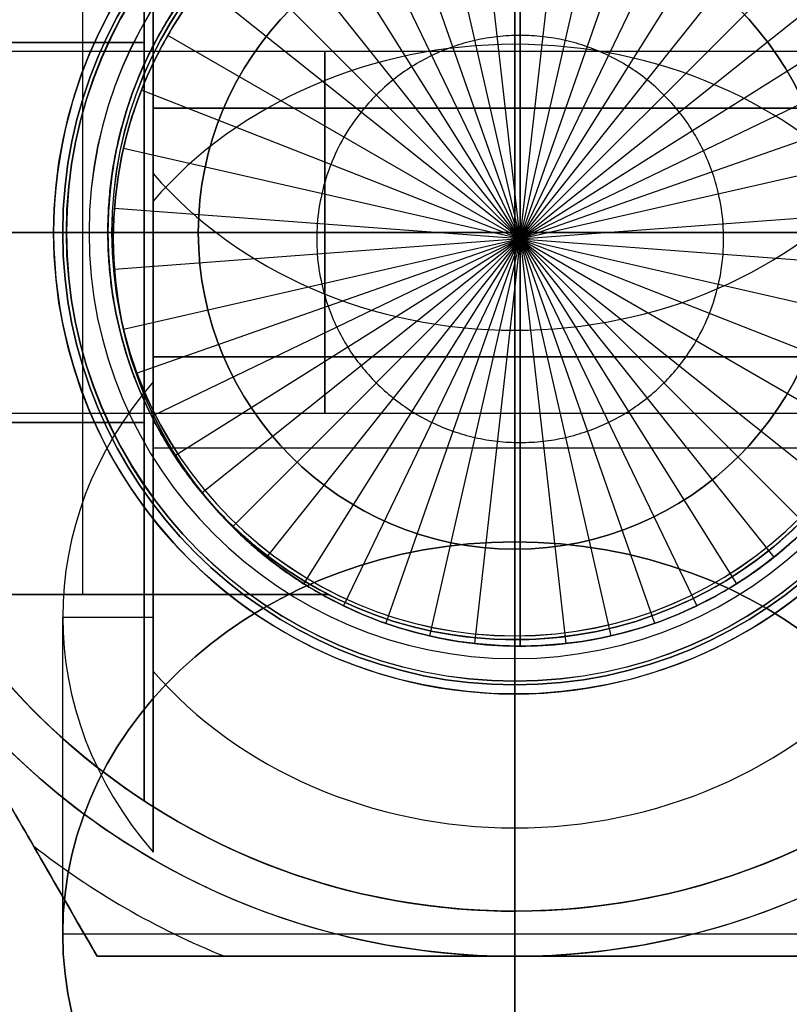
# Model space of a CAD drawing. Header units: millimetres. Extents: x -83 to 676, y -83 to 676.
# Tile 624 of 656: x 291.02 to 299.54, y 556.97 to 567.85. Entities that reach past the tile are written whole.
import ezdxf

# ---------------------------------------------------------------- set-up
doc = ezdxf.new("R2010")
doc.units = ezdxf.units.MM
doc.header["$MEASUREMENT"] = 0
doc.layers.add('IGES level 0', color=7, linetype='Continuous', true_color=0xff7878)

msp = doc.modelspace()

# ---------------------------------------------------------------- linework, layer by layer
at = {"layer": 'IGES level 0', "color": 32, "true_color": 0xba6600}
for p, q in [((296.5, 562.08, 92.623), (296.5, 573.08, 73.571)), ((296.5, 564.42, 68.571), (296.5, 573.08, 73.571)), ((296.5, 573.08, 73.571), (296.5, 562.08, 92.623)), ((292.5, 571.348, 72.571), (292.5, 563.848, 85.561)), ((292.5, 566.152, 69.571), (292.5, 571.348, 72.571)), ((292.5, 571.348, 72.571), (292.5, 566.152, 69.571)), ((292.5, 563.848, 85.561), (292.5, 571.348, 72.571)), ((292.5, 568.75, 71.071), (292.5, 566.875, 74.318)), ((292.5, 567.219, 78.847), (292.5, 567.598, 79.066)), ((300.5, 566.875, 74.318), (292.5, 566.875, 74.318)), ((292.5, 566.875, 74.318), (300.5, 566.875, 74.318)), ((292.5, 558.652, 82.561), (292.5, 566.152, 69.571)), ((292.5, 566.152, 69.571), (292.5, 558.652, 82.561)), ((296.5, 564.42, 68.571), (296.5, 553.42, 87.623)), ((296.5, 553.42, 87.623), (296.5, 564.42, 68.571)), ((292.5, 564.125, 79.082), (292.5, 561.25, 84.061)), ((292.5, 564.125, 79.082), (300.5, 564.125, 79.082)), ((300.5, 564.125, 79.082), (292.5, 564.125, 79.082)), ((292.5, 558.652, 82.561), (292.5, 563.848, 85.561)), ((292.5, 563.848, 85.561), (292.5, 558.652, 82.561)), ((300.5, 563.118, 75.325), (292.5, 563.118, 75.325)), ((292.5, 562.402, 76.066), (292.5, 562.781, 76.285)), ((296.5, 553.42, 87.623), (296.5, 562.08, 92.623)), ((291.5, 557.75, 90.123), (291.5, 561.25, 84.061)), ((291.5, 561.25, 84.061), (292.5, 561.25, 84.061)), ((291.5, 557.75, 90.123), (301.5, 557.75, 90.123))]:
    msp.add_line(p, q, dxfattribs=at)
at = {"layer": 'IGES level 0', "color": 254, "true_color": 0xcad1ee}
for p, q in [((296.5, 558, 65.2), (296.5, 573, 65.2)), ((292.4, 559.22, 65.2), (292.4, 571.78, 65.2)), ((292.4, 571.78, 65.2), (292.4, 559.22, 65.2)), ((292.4, 571.78, 74.84), (292.4, 566.475, 74.84)), ((296.56, 569.929, 61.2), (296.56, 565.429, 63.904)), ((296.56, 565.429, 63.904), (296.56, 569.929, 61.2)), ((296.56, 565.429, 63.904), (295.558, 569.816, 61.2)), ((296.56, 565.429, 63.904), (296.056, 569.9, 61.2)), ((296.56, 565.429, 63.904), (297.063, 569.9, 61.2)), ((296.56, 565.429, 63.904), (297.561, 569.816, 61.2)), ((296.56, 565.429, 63.904), (295.073, 569.676, 61.2)), ((296.56, 565.429, 63.904), (298.046, 569.676, 61.2)), ((296.56, 565.429, 63.904), (294.607, 569.483, 61.2)), ((296.56, 565.429, 63.904), (298.512, 569.483, 61.2)), ((296.56, 565.429, 63.904), (294.165, 569.239, 61.2)), ((296.56, 565.429, 63.904), (298.954, 569.239, 61.2)), ((296.56, 565.429, 63.904), (293.754, 568.947, 61.2)), ((296.56, 565.429, 63.904), (299.365, 568.947, 61.2)), ((296.56, 565.429, 63.904), (293.378, 568.61, 61.2)), ((296.56, 565.429, 63.904), (299.742, 568.61, 61.2)), ((296.56, 565.429, 63.904), (293.041, 568.234, 61.2)), ((296.56, 565.429, 63.904), (300.078, 568.234, 61.2)), ((296.56, 565.429, 63.904), (300.37, 567.823, 61.2)), ((296.56, 565.429, 63.904), (292.662, 567.679, 61.2)), ((292.4, 567.6, 76.7), (289.3, 567.6, 76.7)), ((289.3, 567.6, 76.7), (292.4, 567.6, 76.7)), ((296.56, 565.429, 63.904), (300.614, 567.381, 61.2)), ((296.56, 565.429, 63.904), (292.371, 567.073, 61.2)), ((296.56, 565.429, 63.904), (300.807, 566.915, 61.2)), ((296.56, 565.429, 63.904), (292.172, 566.43, 61.2)), ((296.56, 565.429, 63.904), (300.947, 566.43, 61.2)), ((296.56, 565.429, 63.904), (292.072, 565.765, 61.2)), ((296.56, 565.429, 63.904), (301.047, 565.765, 61.2)), ((289, 565.5, 53.2), (292.06, 565.5, 53.2)), ((292.4, 565.5, 74.6), (289, 565.5, 74.6)), ((292.4, 565.5, 78.8), (289.029, 565.5, 78.8)), ((291.5, 565.5, 58.2), (291.5, 565.5, 42.2)), ((291.5, 565.5, 42.2), (293, 565.5, 42.2)), ((291.5, 565.5, 58.2), (293, 565.5, 58.2)), ((291.5, 565.5, 42.2), (291.5, 565.5, 58.2)), ((292.4, 565.5, 65.2), (300.6, 565.5, 65.2)), ((292.4, 565.5, 65.2), (292.4, 565.5, 74.6)), ((292.4, 565.5, 78.8), (292.4, 565.5, 84.48)), ((293, 565.5, 42.2), (293, 565.5, 58.2)), ((293, 565.5, 58.2), (293, 565.5, 42.2)), ((292.06, 565.429, 53.2), (292.06, 565.429, 61.2)), ((296.56, 565.429, 63.904), (292.072, 565.092, 61.2)), ((296.56, 565.429, 63.904), (292.172, 564.427, 61.2)), ((296.56, 565.429, 63.904), (292.312, 563.942, 61.2)), ((296.56, 565.429, 63.904), (292.505, 563.476, 61.2)), ((296.56, 565.429, 63.904), (292.749, 563.034, 61.2)), ((296.56, 565.429, 63.904), (293.041, 562.623, 61.2)), ((296.56, 565.429, 63.904), (293.378, 562.247, 61.2)), ((296.56, 565.429, 63.904), (293.754, 561.91, 61.2)), ((296.56, 565.429, 63.904), (294.165, 561.618, 61.2)), ((296.56, 565.429, 63.904), (294.607, 561.374, 61.2)), ((296.56, 565.429, 63.904), (295.073, 561.181, 61.2)), ((296.56, 565.429, 63.904), (295.558, 561.041, 61.2)), ((296.56, 565.429, 63.904), (296.056, 560.957, 61.2)), ((296.56, 565.429, 63.904), (296.56, 560.929, 61.2)), ((296.56, 565.429, 63.904), (297.063, 560.957, 61.2)), ((296.56, 565.429, 63.904), (297.561, 561.041, 61.2)), ((296.56, 565.429, 63.904), (298.046, 561.181, 61.2)), ((296.56, 565.429, 63.904), (298.512, 561.374, 61.2)), ((296.56, 565.429, 63.904), (298.954, 561.618, 61.2)), ((296.56, 565.429, 63.904), (299.365, 561.91, 61.2)), ((296.56, 565.429, 63.904), (299.742, 562.247, 61.2)), ((296.56, 565.429, 63.904), (300.078, 562.623, 61.2)), ((296.56, 565.429, 63.904), (300.457, 563.179, 61.2)), ((296.56, 565.429, 63.904), (300.749, 563.784, 61.2)), ((296.56, 565.429, 63.904), (300.947, 564.427, 61.2)), ((296.56, 565.429, 63.904), (301.047, 565.092, 61.2)), ((296.56, 560.929, 61.2), (296.56, 565.429, 63.904)), ((292.4, 564.525, 74.84), (292.4, 559.22, 74.84)), ((289.3, 563.4, 76.7), (292.4, 563.4, 76.7)), ((292.4, 563.4, 76.7), (289.3, 563.4, 76.7)), ((296.5, 560.5, 42.2), (296.5, 562, 42.2)), ((296.5, 560.5, 58.2), (296.5, 562, 58.2)), ((296.5, 562, 58.2), (296.5, 562, 42.2)), ((296.5, 558, 53.2), (296.5, 560.929, 53.2)), ((296.56, 560.929, 61.2), (296.56, 560.929, 53.2)), ((296.56, 560.929, 53.2), (296.56, 560.929, 61.2)), ((296.5, 560.5, 58.2), (296.5, 560.5, 42.2)), ((292.4, 559.22, 65.2), (292.4, 559.22, 78.2)), ((292.4, 559.22, 65.2), (292.4, 559.22, 78.2)), ((296.5, 558, 53.2), (296.5, 558, 65.2)), ((296.5, 558, 65.2), (296.5, 558, 53.2))]:
    msp.add_line(p, q, dxfattribs=at)
at = {"layer": 'IGES level 0', "color": 171, "true_color": 0x6666ff}
for p, q in [((301.3, 567.5, 76.7), (287.5, 567.5, 76.7)), ((301.3, 565.5, 74.7), (287.5, 565.5, 74.7)), ((287.5, 565.5, 78.7), (301.3, 565.5, 78.7)), ((287.5, 565.5, 74.7), (301.3, 565.5, 74.7)), ((301.3, 565.5, 78.7), (287.5, 565.5, 78.7)), ((301.3, 563.5, 76.7), (287.5, 563.5, 76.7))]:
    msp.add_line(p, q, dxfattribs=at)
at = {"layer": 'IGES level 0', "color": 124, "true_color": 0x1aa180}
for p, q in [((291.574, 566.82, 45.8), (291.574, 566.82, 47)), ((291.574, 566.82, 47), (291.574, 566.82, 45.8)), ((295.18, 560.574, 45.8), (295.18, 560.574, 47))]:
    msp.add_line(p, q, dxfattribs=at)
at = {"layer": 'IGES level 0', "color": 214, "true_color": 0x990099}
for p, q in [((291.881, 557.5, 50.7), (287.262, 565.5, 50.7)), ((288.5, 565.5, 53.2), (291.541, 565.5, 53.2)), ((288.5, 565.5, 48.2), (291.541, 565.5, 48.2)), ((292.041, 565.5, 52.7), (291.541, 565.5, 53.2)), ((291.541, 565.5, 48.2), (292.041, 565.5, 48.7)), ((292.041, 565.5, 48.7), (291.541, 565.5, 48.2)), ((291.541, 565.5, 53.2), (292.041, 565.5, 52.7)), ((292.041, 565.5, 48.7), (292.041, 565.5, 52.7)), ((292.041, 565.5, 52.7), (292.041, 565.5, 48.7)), ((296.5, 561.042, 48.7), (296.5, 560.541, 48.2)), ((296.5, 561.042, 52.7), (296.5, 561.042, 48.7)), ((296.5, 560.541, 53.2), (296.5, 561.042, 52.7)), ((296.5, 557.5, 48.2), (296.5, 560.541, 48.2)), ((296.5, 557.5, 53.2), (296.5, 560.541, 53.2)), ((291.881, 557.5, 52.485), (291.881, 557.5, 48.915)), ((291.881, 557.5, 50.7), (301.119, 557.5, 50.7)), ((291.881, 557.5, 48.915), (291.881, 557.5, 52.485)), ((296.5, 557.5, 53.2), (296.5, 557.5, 48.2))]:
    msp.add_line(p, q, dxfattribs=at)
at = {"layer": 'IGES level 0', "color": 4, "true_color": 0x00eded}
for p, q in [((289, 565.5, 46), (292, 565.5, 46)), ((292, 565.5, 24), (289, 565.5, 24)), ((289, 565.5), (292, 565.5)), ((292, 565.5), (292, 565.5, 13.985)), ((292, 565.5, 24), (292, 565.5, 46)), ((292, 565.5, 46), (292, 565.5, 24)), ((292, 565.5, 15), (292, 565.5)), ((290.156, 561.5, 20), (294.438, 561.5, 20)), ((294.438, 561.5, 20), (290.156, 561.5, 20)), ((291.226, 561.5, 17.5), (293.368, 561.5, 17.5)), ((292.297, 561.5, 20), (292.297, 561.5, 15)), ((294.438, 561.5, 15), (294.438, 561.5, 20)), ((294.438, 561.5, 20), (294.438, 561.5, 15)), ((296.5, 558, 46), (296.5, 561, 46)), ((296.5, 558), (296.5, 561)), ((296.5, 561), (296.5, 561, 46)), ((296.5, 558), (296.5, 558, 46))]:
    msp.add_line(p, q, dxfattribs=at)
at = {"layer": 'IGES level 0', "color": 153, "true_color": 0x5393cf}
for centre in [(296.5, 296.5), (296.5, 296.5, -1.2)]:
    msp.add_circle(centre, 296.5, dxfattribs=at)
at = {"layer": 'IGES level 0'}
for centre, radius in [((296.5, 296.5, 47), 296.5), ((296.5, 296.5), 296.5), ((296.5, 296.5, 47), 295.3), ((296.5, 296.5), 295.3)]:
    msp.add_circle(centre, radius, dxfattribs=at)
at = {"layer": 'IGES level 0', "color": 124, "true_color": 0x1aa180}
for centre, radius in [((296.5, 296.5, 47), 295), ((296.5, 296.5, 45.8), 295), ((296.5, 565.5, 47), 5.1), ((296.5, 565.5, 45.8), 5.1)]:
    msp.add_circle(centre, radius, dxfattribs=at)
at = {"layer": 'IGES level 0', "color": 214, "true_color": 0x990099}
for centre, radius in [((296.5, 565.5, 53.2), 8), ((296.5, 565.5, 48.2), 8), ((296.5, 565.5, 53.2), 4.959), ((296.5, 565.5, 48.2), 4.959)]:
    msp.add_circle(centre, radius, dxfattribs=at)
at = {"layer": 'IGES level 0', "color": 4, "true_color": 0x00eded}
for centre, radius in [((296.5, 565.5, 46), 7.5), ((296.5, 565.5), 7.5), ((296.5, 565.5, 46), 4.5), ((296.5, 565.5), 4.5)]:
    msp.add_circle(centre, radius, dxfattribs=at)
at = {"layer": 'IGES level 0', "color": 254, "true_color": 0xcad1ee}
for centre, radius in [((296.5, 565.5, 53.2), 7.5), ((296.5, 565.5, 42.2), 5), ((296.5, 565.5, 58.2), 5), ((296.56, 565.429, 53.2), 4.5), ((296.5, 565.5, 42.2), 3.5), ((296.5, 565.5, 58.2), 3.5)]:
    msp.add_circle(centre, radius, dxfattribs=at)
at = {"layer": 'IGES level 0', "color": 32, "true_color": 0xba6600, "extrusion": (1, -1.7901e-14, -1.03352e-14)}
msp.add_circle((565.5, 76.7, 292.5), 2.75, dxfattribs=at)
at = {"layer": 'IGES level 0', "color": 254, "true_color": 0xcad1ee, "extrusion": (1, -1.35341e-14, 1.35341e-14)}
msp.add_circle((565.5, 76.7, 292.4), 2.1, dxfattribs=at)
at = {"layer": 'IGES level 0', "color": 32, "true_color": 0xba6600, "extrusion": (1.94689e-14, -0.5, 0.866025)}
msp.add_circle((296.5, 528.087, -200.826), 5, dxfattribs=at)
at = {"layer": 'IGES level 0'}
for centre, radius in [((296.5, 296.5), 296.5), ((296.5, 296.5, 47), 296.5), ((296.5, 296.5, 23.5), 296.5), ((296.5, 296.5, 47), 295.3), ((296.5, 296.5), 295.3), ((296.5, 296.5, 23.5), 295.3)]:
    msp.add_arc(centre, radius, 45, 225, dxfattribs=at)
at = {"layer": 'IGES level 0', "color": 153, "true_color": 0x5393cf}
for centre in [(296.5, 296.5, -1.2), (296.5, 296.5), (296.5, 296.5, -0.6)]:
    msp.add_arc(centre, 296.5, 345, 165, dxfattribs=at)
at = {"layer": 'IGES level 0', "color": 124, "true_color": 0x1aa180}
for centre, radius, start, end in [((296.5, 296.5, 45.8), 295, 345, 165), ((296.5, 296.5, 47), 295, 345, 165), ((296.5, 296.5, 46.4), 295, 345, 165), ((296.5, 565.5, 45.8), 5.1, 345, 165), ((296.5, 565.5, 47), 5.1, 345, 165), ((296.5, 565.5, 46.4), 5.1, 345, 165), ((296.5, 565.5, 45.8), 5.1, 165, 345), ((296.5, 565.5, 47), 5.1, 165, 345), ((296.5, 565.5, 46.4), 5.1, 165, 345)]:
    msp.add_arc(centre, radius, start, end, dxfattribs=at)
at = {"layer": 'IGES level 0', "color": 4, "true_color": 0x00eded}
for centre, radius, start, end in [((296.5, 565.5, 46), 7.5, 360, 180), ((296.5, 565.5), 7.5, 0, 180), ((296.5, 565.5, 23), 7.5, 0, 159.3423), ((296.5, 565.5), 4.5, 0, 180), ((296.5, 565.5, 46), 4.5, 360, 180), ((296.5, 565.5, 23), 4.5, 0, 143.9894), ((296.5, 565.5, 46), 7.5, 180, 0), ((296.5, 565.5), 7.5, 180, 0), ((296.5, 565.5, 23), 7.5, 200.6569, 0), ((296.5, 565.5), 4.5, 180, 0), ((296.5, 565.5, 46), 4.5, 180, 0), ((296.5, 565.5, 23), 4.5, 216.0163, 0)]:
    msp.add_arc(centre, radius, start, end, dxfattribs=at)
at = {"layer": 'IGES level 0', "color": 254, "true_color": 0xcad1ee}
for centre, radius, start, end in [((296.5, 565.5, 53.2), 7.5, 90, 270), ((296.5, 565.5, 53.2), 7.5, 270, 90), ((296.5, 565.5, 65.7), 7.5, 123.1386, 236.8614), ((296.5, 565.5, 78.2), 7.5, 123.1386, 168.6992), ((296.5, 565.5, 78.2), 7.5, 123.1386, 168.6992), ((296.5, 565.5, 42.2), 5, 360, 180), ((296.5, 565.5, 58.2), 5, 0, 180), ((296.5, 565.5, 50.2), 5, 0, 180), ((296.56, 565.429, 53.2), 4.5, 90, 270), ((296.56, 565.429, 61.2), 4.5, 90, 270), ((296.56, 565.429, 57.2), 4.5, 90, 270), ((296.56, 565.429, 53.2), 4.5, 270, 90), ((296.56, 565.429, 61.2), 4.5, 270, 90), ((296.56, 565.429, 57.2), 4.5, 270, 90), ((296.5, 565.5, 58.2), 3.5, 0, 180), ((296.5, 565.5, 42.2), 3.5, 0, 180), ((296.5, 565.5, 50.2), 3.5, 0, 180), ((296.5, 565.5, 42.2), 5, 180, 0), ((296.5, 565.5, 58.2), 5, 180, 0), ((296.5, 565.5, 50.2), 5, 180, 0), ((296.5, 565.5, 58.2), 3.5, 180, 0), ((296.5, 565.5, 42.2), 3.5, 180, 0), ((296.5, 565.5, 50.2), 3.5, 180, 0), ((296.5, 565.5, 78.2), 7.5, 191.3008, 236.8614), ((296.5, 565.5, 78.2), 7.5, 191.3008, 236.8614), ((296.5, 565.5, 65.2), 7.5, 236.8614, 270), ((296.5, 565.5, 65.2), 7.5, 236.8614, 303.1386), ((296.5, 565.5, 65.2), 7.5, 270, 303.1386)]:
    msp.add_arc(centre, radius, start, end, dxfattribs=at)
at = {"layer": 'IGES level 0', "color": 254, "true_color": 0xcad1ee, "extrusion": (1, 0, 9.05132e-15)}
msp.add_arc((565.5, 78.2, 292.4), 6.28, 360, 180, dxfattribs=at)
msp.add_arc((565.5, 78.2, 292.4), 6.28, 360, 180, dxfattribs=at)
at = {"layer": 'IGES level 0', "color": 214, "true_color": 0x990099}
for centre, radius, start, end in [((296.5, 565.5, 53.2), 4.959, 360, 180), ((296.5, 565.5, 48.2), 4.958, 360, 180), ((296.5, 565.5, 52.95), 4.709, 0, 180), ((296.5, 565.5, 48.45), 4.708, 0, 180), ((296.5, 565.5, 52.7), 4.459, 360, 180), ((296.5, 565.5, 48.7), 4.459, 360, 180), ((296.5, 565.5, 52.7), 4.459, 360, 180), ((296.5, 565.5, 48.7), 4.459, 360, 180), ((296.5, 565.5, 50.7), 4.458, 0, 180), ((296.5, 565.5, 48.2), 4.958, 180, 0), ((296.5, 565.5, 53.2), 4.958, 180, 0), ((296.5, 565.5, 48.45), 4.709, 180, 0), ((296.5, 565.5, 52.95), 4.709, 180, 0), ((296.5, 565.5, 48.7), 4.459, 180, 0), ((296.5, 565.5, 48.7), 4.458, 180, 0), ((296.5, 565.5, 50.7), 4.459, 180, 0), ((296.5, 565.5, 52.7), 4.458, 180, 0), ((296.5, 565.5, 52.7), 4.458, 180, 0), ((296.5, 565.5, 53.2), 8, 210, 270), ((296.5, 565.5, 48.2), 8, 210, 270), ((296.5, 565.5, 53.2), 8, 270, 330), ((296.5, 565.5, 48.2), 8, 270, 330), ((296.5, 565.5, 52.843), 8.619, 231.8519, 248.1481), ((296.5, 565.5, 48.557), 8.619, 231.8519, 248.1481)]:
    msp.add_arc(centre, radius, start, end, dxfattribs=at)
at = {"layer": 'IGES level 0', "color": 4, "true_color": 0x00eded, "extrusion": (1, 0, 0)}
msp.add_arc((565.5, 20, 291.719), 4, 0, 180, dxfattribs=at)
at = {"layer": 'IGES level 0', "color": 32, "true_color": 0xba6600, "extrusion": (1, 0, 0)}
for start, end in [(300, 120), (120, 300)]:
    msp.add_arc((565.5, 76.7, 296.5), 2.75, start, end, dxfattribs=at)
at = {"layer": 'IGES level 0', "color": 32, "true_color": 0xba6600, "extrusion": (1, -1.7901e-14, -1.03352e-14)}
for start, end in [(300, 120), (120, 300)]:
    msp.add_arc((565.5, 76.7, 292.5), 2.75, start, end, dxfattribs=at)
at = {"layer": 'IGES level 0', "color": 254, "true_color": 0xcad1ee, "extrusion": (1, 0, 2.70683e-14)}
for start, end in [(360, 180), (180, 0)]:
    msp.add_arc((565.5, 76.7, 292.4), 2.1, start, end, dxfattribs=at)
at = {"layer": 'IGES level 0', "color": 32, "true_color": 0xba6600, "extrusion": (0, -0.5, 0.866025)}
for centre, start, end in [((296.5, 528.087, -211.826), 90, 143.1301), ((296.5, 528.087, -211.826), 36.8699, 90), ((296.5, 528.087, -222.826), 216.8699, 323.1301), ((296.5, 528.087, -211.826), 216.8699, 270), ((296.5, 528.087, -211.826), 270, 323.1301)]:
    msp.add_arc(centre, 5, start, end, dxfattribs=at)
at = {"layer": 'IGES level 0', "color": 171, "true_color": 0x6666ff, "extrusion": (1, 0, 0)}
for start, end in [(270, 90), (90, 270)]:
    msp.add_arc((565.5, 76.7, 294.4), 2, start, end, dxfattribs=at)
at = {"layer": 'IGES level 0', "color": 32, "true_color": 0xba6600, "extrusion": (1.50731e-14, -0.5, 0.866025)}
msp.add_arc((296.5, 528.087, -222.826), 5, 216.8699, 270, dxfattribs=at)
at = {"layer": 'IGES level 0', "color": 32, "true_color": 0xba6600, "extrusion": (-4.63244e-15, -0.5, 0.866025)}
msp.add_arc((296.5, 528.087, -222.826), 5, 270, 323.1301, dxfattribs=at)
at = {"layer": 'IGES level 0', "color": 254, "true_color": 0xcad1ee, "extrusion": (9.55043e-14, 1, -1.40835e-10)}
msp.add_arc((-296.5, 78.2, 565.5), 7.5, 4.5886, 56.8614, dxfattribs=at)
at = {"layer": 'IGES level 0', "color": 32, "true_color": 0xba6600, "extrusion": (1.61352e-14, -0.5, 0.866025)}
msp.add_arc((296.5, 528.087, -207.826), 5, 143.1301, 216.8699, dxfattribs=at)
msp.add_arc((296.5, 528.087, -207.826), 5, 143.1301, 216.8699, dxfattribs=at)
at = {"layer": 'IGES level 0', "color": 32, "true_color": 0xba6600, "extrusion": (1.94689e-14, -0.5, 0.866025)}
msp.add_arc((296.5, 528.087, -200.826), 5, 90, 270, dxfattribs=at)
at = {"layer": 'IGES level 0', "color": 32, "true_color": 0xba6600, "extrusion": (-1.94689e-14, -0.5, 0.866025)}
msp.add_arc((296.5, 528.087, -200.826), 5, 270, 90, dxfattribs=at)
at = {"layer": 'IGES level 0', "color": 254, "true_color": 0xcad1ee}
for points, knots in [([(296.56, 569.929, 61.2), (296.391, 569.929, 61.2), (296.055, 569.91, 61.2), (295.556, 569.825, 61.2), (295.07, 569.685, 61.2), (294.603, 569.491, 61.2), (294.16, 569.247, 61.2), (293.748, 568.954, 61.2), (293.371, 568.617, 61.2), (292.996, 568.198, 61.2), (292.648, 567.687, 61.2), (292.355, 567.079, 61.2), (292.156, 566.434, 61.2), (292.055, 565.766, 61.2), (292.055, 565.091, 61.2), (292.148, 564.479, 61.2), (292.303, 563.939, 61.2), (292.497, 563.472, 61.2), (292.741, 563.029, 61.2), (293.034, 562.617, 61.2), (293.371, 562.24, 61.2), (293.748, 561.903, 61.2), (294.16, 561.61, 61.2), (294.603, 561.366, 61.2), (295.07, 561.172, 61.2), (295.556, 561.032, 61.2), (296.055, 560.947, 61.2), (296.391, 560.929, 61.2), (296.56, 560.929, 61.2)], [0.628319, 0.628319, 0.628319, 0.628319, 0.740518, 0.852718, 0.964918, 1.077117, 1.189317, 1.301517, 1.413717, 1.525916, 1.675516, 1.825116, 1.974715, 2.124315, 2.273915, 2.423514, 2.535714, 2.647914, 2.760114, 2.872313, 2.984513, 3.096713, 3.208912, 3.321112, 3.433312, 3.545512, 3.657711, 3.769911, 3.769911, 3.769911, 3.769911]), ([(296.56, 560.929, 61.2), (296.728, 560.929, 61.2), (297.064, 560.947, 61.2), (297.563, 561.032, 61.2), (298.049, 561.172, 61.2), (298.516, 561.366, 61.2), (298.959, 561.61, 61.2), (299.371, 561.903, 61.2), (299.748, 562.24, 61.2), (300.123, 562.659, 61.2), (300.471, 563.17, 61.2), (300.764, 563.778, 61.2), (300.963, 564.423, 61.2), (301.064, 565.091, 61.2), (301.064, 565.766, 61.2), (300.972, 566.378, 61.2), (300.816, 566.918, 61.2), (300.622, 567.385, 61.2), (300.378, 567.828, 61.2), (300.085, 568.24, 61.2), (299.748, 568.617, 61.2), (299.371, 568.954, 61.2), (298.959, 569.247, 61.2), (298.516, 569.491, 61.2), (298.049, 569.685, 61.2), (297.563, 569.825, 61.2), (297.064, 569.91, 61.2), (296.728, 569.929, 61.2), (296.56, 569.929, 61.2)], [-2.513274, -2.513274, -2.513274, -2.513274, -2.401074, -2.288875, -2.176675, -2.064475, -1.952275, -1.840076, -1.727876, -1.615676, -1.466077, -1.316477, -1.166877, -1.017278, -0.867678, -0.718078, -0.605879, -0.493679, -0.381479, -0.269279, -0.15708, -0.04488, 0.06732, 0.17952, 0.291719, 0.403919, 0.516119, 0.628319, 0.628319, 0.628319, 0.628319]), ([(296.56, 567.679, 62.552), (296.475, 567.679, 62.552), (296.307, 567.669, 62.552), (296.058, 567.627, 62.552), (295.815, 567.557, 62.552), (295.581, 567.46, 62.552), (295.36, 567.338, 62.552), (295.154, 567.191, 62.552), (294.965, 567.023, 62.552), (294.778, 566.813, 62.552), (294.604, 566.558, 62.552), (294.457, 566.254, 62.552), (294.358, 565.931, 62.552), (294.307, 565.597, 62.552), (294.307, 565.26, 62.552), (294.354, 564.954, 62.552), (294.431, 564.684, 62.552), (294.528, 564.45, 62.552), (294.65, 564.229, 62.552), (294.797, 564.023, 62.552), (294.965, 563.834, 62.552), (295.154, 563.666, 62.552), (295.36, 563.519, 62.552), (295.581, 563.397, 62.552), (295.815, 563.3, 62.552), (296.058, 563.23, 62.552), (296.307, 563.188, 62.552), (296.475, 563.179, 62.552), (296.56, 563.179, 62.552)], [0.628319, 0.628319, 0.628319, 0.628319, 0.740518, 0.852718, 0.964918, 1.077117, 1.189317, 1.301517, 1.413717, 1.525916, 1.675516, 1.825116, 1.974715, 2.124315, 2.273915, 2.423514, 2.535714, 2.647914, 2.760114, 2.872313, 2.984513, 3.096713, 3.208912, 3.321112, 3.433312, 3.545512, 3.657711, 3.769911, 3.769911, 3.769911, 3.769911]), ([(296.56, 563.179, 62.552), (296.644, 563.179, 62.552), (296.812, 563.188, 62.552), (297.061, 563.23, 62.552), (297.304, 563.3, 62.552), (297.538, 563.397, 62.552), (297.759, 563.519, 62.552), (297.965, 563.666, 62.552), (298.154, 563.834, 62.552), (298.341, 564.044, 62.552), (298.515, 564.299, 62.552), (298.662, 564.603, 62.552), (298.761, 564.926, 62.552), (298.812, 565.26, 62.552), (298.812, 565.597, 62.552), (298.766, 565.903, 62.552), (298.688, 566.173, 62.552), (298.591, 566.407, 62.552), (298.469, 566.628, 62.552), (298.322, 566.834, 62.552), (298.154, 567.023, 62.552), (297.965, 567.191, 62.552), (297.759, 567.338, 62.552), (297.538, 567.46, 62.552), (297.304, 567.557, 62.552), (297.061, 567.627, 62.552), (296.812, 567.669, 62.552), (296.644, 567.679, 62.552), (296.56, 567.679, 62.552)], [-2.513274, -2.513274, -2.513274, -2.513274, -2.401074, -2.288875, -2.176675, -2.064475, -1.952275, -1.840076, -1.727876, -1.615676, -1.466077, -1.316477, -1.166877, -1.017278, -0.867678, -0.718078, -0.605879, -0.493679, -0.381479, -0.269279, -0.15708, -0.04488, 0.06732, 0.17952, 0.291719, 0.403919, 0.516119, 0.628319, 0.628319, 0.628319, 0.628319])]:
    msp.add_open_spline(points, degree=3, knots=knots, dxfattribs=at)
at = {"layer": 'IGES level 0', "color": 4, "true_color": 0x00eded}
for points, knots in [([(292, 565.5, 24), (292, 565.581, 24), (292.002, 565.662, 23.998), (292.011, 565.824, 23.988), (292.017, 565.905, 23.98), (292.035, 566.065, 23.961), (292.046, 566.145, 23.948), (292.065, 566.261, 23.927), (292.071, 566.298, 23.92), (292.093, 566.414, 23.895), (292.11, 566.493, 23.876), (292.149, 566.649, 23.832), (292.17, 566.727, 23.808), (292.216, 566.879, 23.756), (292.24, 566.954, 23.727), (292.277, 567.056, 23.685), (292.288, 567.083, 23.673), (292.325, 567.181, 23.63), (292.354, 567.251, 23.597), (292.414, 567.387, 23.528), (292.446, 567.454, 23.491), (292.511, 567.585, 23.415), (292.545, 567.648, 23.375), (292.595, 567.737, 23.316), (292.61, 567.763, 23.298), (292.669, 567.862, 23.229), (292.714, 567.933, 23.176), (292.806, 568.071, 23.066), (292.853, 568.138, 23.008), (292.943, 568.258, 22.898), (292.985, 568.311, 22.847), (293.051, 568.391, 22.765), (293.074, 568.418, 22.736), (293.12, 568.471, 22.679), (293.143, 568.497, 22.65), (293.188, 568.547, 22.592), (293.211, 568.571, 22.563), (293.234, 568.595, 22.534), (293.235, 568.597, 22.532), (293.253, 568.615, 22.509), (293.27, 568.633, 22.487), (293.306, 568.669, 22.44), (293.324, 568.688, 22.416), (293.363, 568.726, 22.365), (293.383, 568.745, 22.338), (293.425, 568.786, 22.281), (293.448, 568.807, 22.25), (293.494, 568.849, 22.187), (293.515, 568.868, 22.159), (293.556, 568.903, 22.102), (293.575, 568.92, 22.075), (293.613, 568.952, 22.02), (293.632, 568.968, 21.994), (293.668, 568.997, 21.942), (293.685, 569.011, 21.916), (293.706, 569.027, 21.886), (293.709, 569.03, 21.881), (293.736, 569.051, 21.842), (293.759, 569.069, 21.807), (293.806, 569.105, 21.735), (293.829, 569.122, 21.698), (293.875, 569.155, 21.625), (293.897, 569.171, 21.59), (293.949, 569.207, 21.503), (293.979, 569.228, 21.451), (294.038, 569.267, 21.346), (294.067, 569.286, 21.293), (294.101, 569.307, 21.226), (294.108, 569.312, 21.213), (294.148, 569.337, 21.133), (294.181, 569.356, 21.065), (294.235, 569.389, 20.938), (294.259, 569.402, 20.88), (294.301, 569.426, 20.767), (294.32, 569.437, 20.711), (294.354, 569.455, 20.599), (294.369, 569.463, 20.542), (294.387, 569.473, 20.463), (294.392, 569.476, 20.441), (294.407, 569.483, 20.367), (294.415, 569.488, 20.314), (294.429, 569.495, 20.208), (294.433, 569.497, 20.155), (294.438, 569.5, 20.068), (294.438, 569.5, 20.034), (294.438, 569.5, 20)], [0, 0, 0, 0, 0.036035, 0.036035, 0.072081, 0.072081, 0.108219, 0.108219, 0.125, 0.125, 0.161844, 0.161844, 0.198776, 0.198776, 0.235921, 0.235921, 0.25, 0.25, 0.28621, 0.28621, 0.322579, 0.322579, 0.359303, 0.359303, 0.375, 0.375, 0.419268, 0.419268, 0.463277, 0.463277, 0.5, 0.5, 0.519643, 0.519643, 0.53977, 0.53977, 0.561143, 0.561143, 0.5625, 0.5625, 0.578893, 0.578893, 0.594645, 0.594645, 0.609822, 0.609822, 0.625, 0.625, 0.638739, 0.638739, 0.653369, 0.653369, 0.668541, 0.668541, 0.6844, 0.6844, 0.6875, 0.6875, 0.709048, 0.709048, 0.730066, 0.730066, 0.75, 0.75, 0.7781, 0.7781, 0.805894, 0.805894, 0.8125, 0.8125, 0.846924, 0.846924, 0.875, 0.875, 0.901315, 0.901315, 0.927379, 0.927379, 0.9375, 0.9375, 0.961186, 0.961186, 0.984782, 0.984782, 1, 1, 1, 1]), ([(294.438, 569.5, 20), (294.438, 569.5, 20.07), (294.435, 569.498, 20.141), (294.421, 569.491, 20.281), (294.41, 569.485, 20.351), (294.37, 569.464, 20.551), (294.333, 569.444, 20.679), (294.287, 569.418, 20.805), (294.284, 569.417, 20.812), (294.247, 569.395, 20.912), (294.207, 569.373, 21.006), (294.119, 569.319, 21.196), (294.069, 569.287, 21.292), (293.985, 569.232, 21.442), (293.954, 569.211, 21.495), (293.875, 569.156, 21.625), (293.829, 569.122, 21.699), (293.736, 569.051, 21.842), (293.689, 569.015, 21.911), (293.597, 568.939, 22.045), (293.551, 568.899, 22.11), (293.497, 568.851, 22.184), (293.489, 568.844, 22.195), (293.43, 568.791, 22.276), (293.379, 568.742, 22.344), (293.279, 568.643, 22.476), (293.23, 568.592, 22.539), (293.133, 568.486, 22.663), (293.085, 568.431, 22.723), (292.988, 568.315, 22.843), (292.941, 568.254, 22.902), (292.848, 568.131, 23.014), (292.804, 568.068, 23.068), (292.716, 567.937, 23.173), (292.674, 567.87, 23.223), (292.592, 567.733, 23.32), (292.553, 567.663, 23.366), (292.479, 567.521, 23.453), (292.443, 567.449, 23.494), (292.376, 567.301, 23.572), (292.344, 567.227, 23.609), (292.308, 567.136, 23.65), (292.303, 567.123, 23.656), (292.26, 567.011, 23.706), (292.225, 566.91, 23.745), (292.162, 566.703, 23.817), (292.134, 566.597, 23.849), (292.086, 566.384, 23.903), (292.067, 566.278, 23.925), (292.034, 566.061, 23.962), (292.021, 565.949, 23.976), (292.004, 565.725, 23.995), (292, 565.612, 24), (292, 565.5, 24)], [0, 0, 0, 0, 0.03125, 0.03125, 0.0625, 0.0625, 0.121659, 0.121659, 0.125, 0.125, 0.171917, 0.171917, 0.221667, 0.221667, 0.25, 0.25, 0.290533, 0.290533, 0.330205, 0.330205, 0.368666, 0.368666, 0.375, 0.375, 0.417465, 0.417465, 0.45878, 0.45878, 0.5, 0.5, 0.542337, 0.542337, 0.583668, 0.583668, 0.625, 0.625, 0.665263, 0.665263, 0.704856, 0.704856, 0.743471, 0.743471, 0.75, 0.75, 0.799158, 0.799158, 0.849369, 0.849369, 0.898359, 0.898359, 0.949179, 0.949179, 1, 1, 1, 1]), ([(294.438, 561.5, 20), (294.438, 561.5, 20.053), (294.436, 561.501, 20.106), (294.428, 561.505, 20.212), (294.422, 561.508, 20.265), (294.409, 561.515, 20.351), (294.403, 561.518, 20.385), (294.385, 561.528, 20.475), (294.371, 561.535, 20.532), (294.34, 561.552, 20.646), (294.323, 561.562, 20.702), (294.296, 561.576, 20.779), (294.289, 561.581, 20.8), (294.255, 561.6, 20.89), (294.227, 561.616, 20.959), (294.171, 561.649, 21.085), (294.144, 561.666, 21.142), (294.086, 561.702, 21.256), (294.056, 561.721, 21.313), (293.994, 561.762, 21.426), (293.962, 561.784, 21.482), (293.926, 561.809, 21.541), (293.923, 561.811, 21.546), (293.898, 561.829, 21.588), (293.875, 561.845, 21.625), (293.829, 561.878, 21.699), (293.805, 561.896, 21.735), (293.759, 561.931, 21.807), (293.736, 561.949, 21.841), (293.697, 561.98, 21.9), (293.68, 561.993, 21.925), (293.644, 562.022, 21.976), (293.627, 562.037, 22.002), (293.59, 562.068, 22.054), (293.571, 562.084, 22.081), (293.531, 562.118, 22.136), (293.511, 562.136, 22.164), (293.484, 562.16, 22.201), (293.479, 562.165, 22.208), (293.451, 562.191, 22.247), (293.429, 562.211, 22.276), (293.387, 562.25, 22.333), (293.367, 562.27, 22.359), (293.327, 562.309, 22.412), (293.308, 562.328, 22.437), (293.272, 562.365, 22.484), (293.255, 562.382, 22.506), (293.217, 562.422, 22.554), (293.195, 562.446, 22.583), (293.149, 562.496, 22.641), (293.126, 562.522, 22.671), (293.079, 562.576, 22.73), (293.055, 562.604, 22.76), (292.972, 562.704, 22.863), (292.915, 562.778, 22.933), (292.805, 562.93, 23.067), (292.751, 563.009, 23.132), (292.675, 563.129, 23.222), (292.651, 563.169, 23.251), (292.591, 563.27, 23.321), (292.555, 563.333, 23.363), (292.487, 563.463, 23.443), (292.454, 563.53, 23.482), (292.39, 563.666, 23.555), (292.36, 563.735, 23.59), (292.321, 563.832, 23.636), (292.31, 563.858, 23.648), (292.27, 563.962, 23.693), (292.242, 564.04, 23.725), (292.191, 564.2, 23.784), (292.168, 564.281, 23.811), (292.125, 564.445, 23.859), (292.105, 564.529, 23.881), (292.085, 564.629, 23.904), (292.082, 564.645, 23.908), (292.065, 564.736, 23.927), (292.052, 564.812, 23.941), (292.031, 564.965, 23.965), (292.023, 565.043, 23.975), (292.009, 565.198, 23.989), (292.005, 565.276, 23.994), (292.001, 565.403, 23.999), (292, 565.451, 24), (292, 565.5, 24)], [0, 0, 0, 0, 0.023633, 0.023633, 0.047335, 0.047335, 0.0625, 0.0625, 0.088586, 0.088586, 0.114909, 0.114909, 0.125, 0.125, 0.15837, 0.15837, 0.1875, 0.1875, 0.217183, 0.217183, 0.247171, 0.247171, 0.25, 0.25, 0.270508, 0.270508, 0.291504, 0.291504, 0.3125, 0.3125, 0.328125, 0.328125, 0.343219, 0.343219, 0.35777, 0.35777, 0.371566, 0.371566, 0.375, 0.375, 0.389374, 0.389374, 0.404655, 0.404655, 0.421078, 0.421078, 0.4375, 0.4375, 0.459076, 0.459076, 0.479538, 0.479538, 0.5, 0.5, 0.550117, 0.550117, 0.600875, 0.600875, 0.625, 0.625, 0.662319, 0.662319, 0.699401, 0.699401, 0.73625, 0.73625, 0.75, 0.75, 0.789388, 0.789388, 0.82861, 0.82861, 0.867669, 0.867669, 0.875, 0.875, 0.909585, 0.909585, 0.94408, 0.94408, 0.978527, 0.978527, 1, 1, 1, 1]), ([(292, 565.5, 24), (292, 565.393, 24), (292.004, 565.285, 23.996), (292.02, 565.066, 23.978), (292.032, 564.955, 23.964), (292.063, 564.739, 23.929), (292.083, 564.634, 23.907), (292.129, 564.425, 23.855), (292.156, 564.322, 23.825), (292.216, 564.118, 23.756), (292.25, 564.018, 23.717), (292.291, 563.908, 23.67), (292.295, 563.898, 23.665), (292.328, 563.812, 23.627), (292.358, 563.74, 23.592), (292.421, 563.598, 23.519), (292.454, 563.528, 23.481), (292.524, 563.391, 23.4), (292.561, 563.324, 23.357), (292.61, 563.237, 23.299), (292.622, 563.217, 23.285), (292.679, 563.121, 23.217), (292.726, 563.048, 23.161), (292.823, 562.904, 23.045), (292.873, 562.834, 22.984), (292.963, 562.717, 22.874), (293.001, 562.669, 22.827), (293.084, 562.569, 22.724), (293.129, 562.518, 22.667), (293.219, 562.419, 22.552), (293.265, 562.371, 22.493), (293.359, 562.277, 22.37), (293.406, 562.231, 22.307), (293.464, 562.179, 22.229), (293.473, 562.17, 22.216), (293.532, 562.117, 22.136), (293.58, 562.076, 22.069), (293.678, 561.994, 21.928), (293.728, 561.955, 21.854), (293.826, 561.88, 21.703), (293.875, 561.845, 21.626), (293.979, 561.772, 21.454), (294.032, 561.736, 21.36), (294.129, 561.675, 21.174), (294.173, 561.648, 21.082), (294.238, 561.61, 20.932), (294.261, 561.597, 20.875), (294.324, 561.561, 20.706), (294.36, 561.541, 20.587), (294.39, 561.525, 20.449), (294.393, 561.524, 20.434), (294.41, 561.515, 20.351), (294.421, 561.509, 20.281), (294.435, 561.502, 20.141), (294.438, 561.5, 20.07), (294.438, 561.5, 20)], [0, 0, 0, 0, 0.048434, 0.048434, 0.098825, 0.098825, 0.147348, 0.147348, 0.195921, 0.195921, 0.244601, 0.244601, 0.25, 0.25, 0.286945, 0.286945, 0.324518, 0.324518, 0.362916, 0.362916, 0.375, 0.375, 0.419981, 0.419981, 0.46625, 0.46625, 0.5, 0.5, 0.538377, 0.538377, 0.577395, 0.577395, 0.617188, 0.617188, 0.625, 0.625, 0.665239, 0.665239, 0.70762, 0.70762, 0.75, 0.75, 0.799259, 0.799259, 0.846168, 0.846168, 0.875, 0.875, 0.930682, 0.930682, 0.9375, 0.9375, 0.96875, 0.96875, 1, 1, 1, 1])]:
    msp.add_open_spline(points, degree=3, knots=knots, dxfattribs=at)
at = {"layer": 'IGES level 0', "color": 214, "true_color": 0x990099}
for points, knots in [([(289.572, 561.5, 53.2), (289.67, 561.33, 53.2), (289.768, 561.161, 53.196), (289.963, 560.823, 53.179), (290.06, 560.655, 53.167), (290.236, 560.35, 53.138), (290.314, 560.215, 53.122), (290.472, 559.942, 53.085), (290.551, 559.804, 53.064), (290.666, 559.605, 53.031), (290.701, 559.544, 53.02), (290.819, 559.339, 52.981), (290.901, 559.197, 52.952), (291.067, 558.91, 52.889), (291.15, 558.767, 52.854), (291.258, 558.579, 52.806), (291.284, 558.535, 52.795), (291.372, 558.381, 52.754), (291.435, 558.272, 52.724), (291.562, 558.053, 52.66), (291.625, 557.943, 52.627), (291.753, 557.722, 52.558), (291.817, 557.612, 52.523), (291.881, 557.5, 52.485)], [0, 0, 0, 0, 0.125, 0.125, 0.25, 0.25, 0.3508283, 0.3508283, 0.454156, 0.454156, 0.5, 0.5, 0.6075078, 0.6075078, 0.716484, 0.716484, 0.75, 0.75, 0.8329211, 0.8329211, 0.9164606, 0.9164606, 1, 1, 1, 1]), ([(291.881, 557.5, 52.485), (291.481, 558.193, 52.717), (291.1, 558.853, 52.89), (290.739, 559.478, 53.007), (290.543, 559.818, 53.071), (290.35, 560.153, 53.119), (290.159, 560.483, 53.15), (289.962, 560.824, 53.183), (289.767, 561.163, 53.2), (289.572, 561.5, 53.2)], [0, 0, 0, 0, 0.5, 0.5, 0.5, 0.75, 0.75, 0.75, 1, 1, 1, 1]), ([(289.572, 561.5, 48.2), (289.767, 561.163, 48.2), (289.962, 560.824, 48.217), (290.159, 560.483, 48.25), (290.35, 560.153, 48.281), (290.543, 559.818, 48.329), (290.739, 559.478, 48.393), (291.1, 558.853, 48.51), (291.481, 558.193, 48.683), (291.881, 557.5, 48.915)], [0, 0, 0, 0, 0.25, 0.25, 0.25, 0.5, 0.5, 0.5, 1, 1, 1, 1]), ([(291.881, 557.5, 48.915), (291.817, 557.612, 48.877), (291.753, 557.722, 48.842), (291.626, 557.943, 48.773), (291.562, 558.052, 48.74), (291.436, 558.271, 48.677), (291.373, 558.381, 48.646), (291.227, 558.634, 48.579), (291.144, 558.778, 48.543), (290.978, 559.064, 48.476), (290.896, 559.207, 48.446), (290.788, 559.394, 48.409), (290.762, 559.438, 48.4), (290.657, 559.621, 48.366), (290.577, 559.759, 48.343), (290.419, 560.032, 48.302), (290.341, 560.167, 48.284), (290.228, 560.364, 48.262), (290.192, 560.425, 48.255), (290.06, 560.655, 48.233), (289.963, 560.823, 48.221), (289.768, 561.161, 48.204), (289.67, 561.33, 48.2), (289.572, 561.5, 48.2)], [0, 0, 0, 0, 0.083535, 0.083535, 0.166768, 0.166768, 0.25, 0.25, 0.359036, 0.359036, 0.466684, 0.466684, 0.5, 0.5, 0.603562, 0.603562, 0.704647, 0.704647, 0.75, 0.75, 0.875, 0.875, 1, 1, 1, 1]), ([(291.881, 557.5, 52.485), (292.01, 557.5, 52.523), (292.138, 557.5, 52.558), (292.392, 557.5, 52.627), (292.519, 557.5, 52.66), (292.772, 557.5, 52.723), (292.898, 557.5, 52.754), (293.191, 557.5, 52.821), (293.357, 557.5, 52.857), (293.687, 557.5, 52.924), (293.852, 557.5, 52.954), (294.068, 557.5, 52.991), (294.119, 557.5, 53), (294.33, 557.5, 53.034), (294.489, 557.5, 53.057), (294.805, 557.5, 53.098), (294.961, 557.5, 53.116), (295.188, 557.5, 53.138), (295.259, 557.5, 53.145), (295.524, 557.5, 53.167), (295.719, 557.5, 53.179), (296.109, 557.5, 53.196), (296.304, 557.5, 53.2), (296.5, 557.5, 53.2)], [0, 0, 0, 0, 0.083536, 0.083536, 0.166768, 0.166768, 0.25, 0.25, 0.359036, 0.359036, 0.466684, 0.466684, 0.5, 0.5, 0.603562, 0.603562, 0.704647, 0.704647, 0.75, 0.75, 0.875, 0.875, 1, 1, 1, 1]), ([(296.5, 557.5, 53.2), (296.111, 557.5, 53.2), (295.719, 557.5, 53.183), (295.325, 557.5, 53.15), (294.944, 557.5, 53.119), (294.558, 557.5, 53.071), (294.165, 557.5, 53.007), (293.443, 557.5, 52.89), (292.682, 557.5, 52.717), (291.881, 557.5, 52.485)], [0, 0, 0, 0, 0.25, 0.25, 0.25, 0.5, 0.5, 0.5, 1, 1, 1, 1]), ([(291.881, 557.5, 48.915), (292.682, 557.5, 48.683), (293.443, 557.5, 48.51), (294.165, 557.5, 48.393), (294.558, 557.5, 48.329), (294.944, 557.5, 48.281), (295.325, 557.5, 48.25), (295.719, 557.5, 48.217), (296.111, 557.5, 48.2), (296.5, 557.5, 48.2)], [0, 0, 0, 0, 0.5, 0.5, 0.5, 0.75, 0.75, 0.75, 1, 1, 1, 1]), ([(296.5, 557.5, 48.2), (296.304, 557.5, 48.2), (296.109, 557.5, 48.204), (295.719, 557.5, 48.221), (295.524, 557.5, 48.233), (295.172, 557.5, 48.262), (295.016, 557.5, 48.278), (294.7, 557.5, 48.315), (294.541, 557.5, 48.336), (294.312, 557.5, 48.369), (294.241, 557.5, 48.38), (294.005, 557.5, 48.419), (293.841, 557.5, 48.448), (293.51, 557.5, 48.511), (293.344, 557.5, 48.546), (293.127, 557.5, 48.594), (293.076, 557.5, 48.605), (292.899, 557.5, 48.646), (292.773, 557.5, 48.676), (292.52, 557.5, 48.74), (292.393, 557.5, 48.773), (292.138, 557.5, 48.842), (292.01, 557.5, 48.877), (291.881, 557.5, 48.915)], [0, 0, 0, 0, 0.125, 0.125, 0.25, 0.25, 0.350828, 0.350828, 0.454156, 0.454156, 0.5, 0.5, 0.607508, 0.607508, 0.716484, 0.716484, 0.75, 0.75, 0.832921, 0.832921, 0.916461, 0.916461, 1, 1, 1, 1]), ([(296.5, 557.5, 53.2), (296.696, 557.5, 53.2), (296.891, 557.5, 53.196), (297.281, 557.5, 53.179), (297.476, 557.5, 53.167), (297.828, 557.5, 53.138), (297.984, 557.5, 53.122), (298.3, 557.5, 53.085), (298.459, 557.5, 53.064), (298.688, 557.5, 53.031), (298.759, 557.5, 53.02), (298.995, 557.5, 52.981), (299.159, 557.5, 52.952), (299.49, 557.5, 52.889), (299.656, 557.5, 52.854), (299.873, 557.5, 52.806), (299.924, 557.5, 52.795), (300.101, 557.5, 52.754), (300.227, 557.5, 52.724), (300.48, 557.5, 52.66), (300.607, 557.5, 52.627), (300.862, 557.5, 52.558), (300.99, 557.5, 52.523), (301.119, 557.5, 52.485)], [0, 0, 0, 0, 0.125, 0.125, 0.25, 0.25, 0.350828, 0.350828, 0.454156, 0.454156, 0.5, 0.5, 0.607508, 0.607508, 0.716484, 0.716484, 0.75, 0.75, 0.832921, 0.832921, 0.916461, 0.916461, 1, 1, 1, 1]), ([(301.119, 557.5, 52.485), (300.318, 557.5, 52.717), (299.557, 557.5, 52.89), (298.835, 557.5, 53.007), (298.442, 557.5, 53.071), (298.056, 557.5, 53.119), (297.675, 557.5, 53.15), (297.281, 557.5, 53.183), (296.889, 557.5, 53.2), (296.5, 557.5, 53.2)], [0, 0, 0, 0, 0.5, 0.5, 0.5, 0.75, 0.75, 0.75, 1, 1, 1, 1]), ([(296.5, 557.5, 48.2), (296.889, 557.5, 48.2), (297.281, 557.5, 48.217), (297.675, 557.5, 48.25), (298.056, 557.5, 48.281), (298.442, 557.5, 48.329), (298.835, 557.5, 48.393), (299.557, 557.5, 48.51), (300.318, 557.5, 48.683), (301.119, 557.5, 48.915)], [0, 0, 0, 0, 0.25, 0.25, 0.25, 0.5, 0.5, 0.5, 1, 1, 1, 1]), ([(301.119, 557.5, 48.915), (300.99, 557.5, 48.877), (300.862, 557.5, 48.842), (300.608, 557.5, 48.773), (300.481, 557.5, 48.74), (300.228, 557.5, 48.677), (300.102, 557.5, 48.646), (299.809, 557.5, 48.579), (299.643, 557.5, 48.543), (299.313, 557.5, 48.476), (299.148, 557.5, 48.446), (298.932, 557.5, 48.409), (298.881, 557.5, 48.4), (298.67, 557.5, 48.366), (298.511, 557.5, 48.343), (298.195, 557.5, 48.302), (298.039, 557.5, 48.284), (297.812, 557.5, 48.262), (297.741, 557.5, 48.255), (297.476, 557.5, 48.233), (297.281, 557.5, 48.221), (296.891, 557.5, 48.204), (296.696, 557.5, 48.2), (296.5, 557.5, 48.2)], [0, 0, 0, 0, 0.083535, 0.083535, 0.166768, 0.166768, 0.25, 0.25, 0.359036, 0.359036, 0.466684, 0.466684, 0.5, 0.5, 0.603562, 0.603562, 0.704647, 0.704647, 0.75, 0.75, 0.875, 0.875, 1, 1, 1, 1])]:
    msp.add_open_spline(points, degree=3, knots=knots, dxfattribs=at)

doc.saveas('drawing.dxf')
